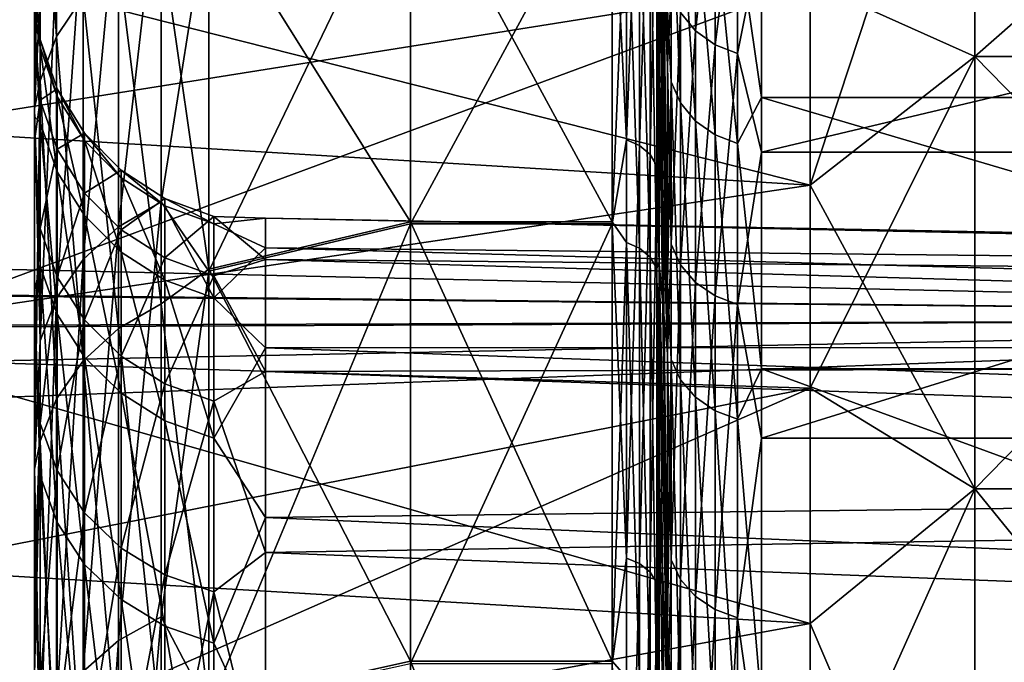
# Model space of a CAD drawing. Header units: metres. Extents: x -22 to 72, y -222 to 22.
# Tile 283 of 410: x 45.87 to 47.96, y 15.69 to 17.05. Entities that reach past the tile are written whole.
import ezdxf

# ---------------------------------------------------------------- set-up
doc = ezdxf.new("R2010")
doc.units = ezdxf.units.M
doc.layers.add('solid_509499_SW0002', color=7, linetype='CONTINUOUS')
doc.layers.add('solid_509499_SW0002_01', color=7, linetype='CONTINUOUS')

msp = doc.modelspace()

# ---------------------------------------------------------------- linework, layer by layer
at = {"layer": 'solid_509499_SW0002'}
for points in [[(50.400002, 17.526039, 56.431164), (50.400002, 16.418461, 54.906715), (16.957682, 17.177963, 55.920364)], [(50.400002, 17.526039, 79.56884), (16.963541, 17.171598, 80.088684), (17.412302, 16.749556, 80.666977)], [(50.400002, 16.418461, 81.093285), (50.400002, 17.526039, 79.56884), (17.412302, 16.749556, 80.666977)], [(50.400002, 16.418461, 54.906715), (17.396788, 16.765553, 55.354202), (16.957682, 17.177963, 55.920364)], [(50.400002, 16.418461, 54.906715), (17.86381, 16.307434, 54.768688), (17.396788, 16.765553, 55.354202)], [(50.400002, 16.418461, 81.093285), (17.412302, 16.749556, 80.666977), (17.885244, 16.284723, 81.259254)], [(50.400002, 16.418461, 54.906715), (50.400002, 15.178692, 53.487686), (17.86381, 16.307434, 54.768688)], [(50.400002, 16.418461, 81.093285), (17.885244, 16.284723, 81.259254), (18.372221, 15.782782, 81.852936)], [(50.400002, 16.418461, 81.093285), (18.372221, 15.782782, 81.852936), (18.862673, 15.251057, 82.436249)], [(50.400002, 15.178692, 82.512314), (50.400002, 16.418461, 81.093285), (18.862673, 15.251057, 82.436249)], [(50.400002, 15.178692, 53.487686), (18.347425, 15.810108, 54.178261), (17.86381, 16.307434, 54.768688)], [(50.400002, 15.178692, 53.487686), (18.833801, 15.284326, 53.59898), (18.347425, 15.810108, 54.178261)]]:
    msp.add_3dface(points, dxfattribs=at)
at = {"layer": 'solid_509499_SW0002_01'}
for points in [[(45.900002, 16.794016, 64.619751), (45.900002, 18.431948, 67.140503), (45.900002, 18.272886, 65.435425)], [(45.900002, 17.039345, 66.23201), (45.900002, 17.130251, 67.860291), (45.900002, 18.431948, 67.140503)], [(45.900002, 16.794016, 64.619751), (45.900002, 17.039345, 66.23201), (45.900002, 18.431948, 67.140503)], [(45.900002, 16.84691, 71.105896), (45.900002, 17.957899, 72.241386), (45.900002, 18.273773, 70.558258)], [(45.900002, 17.065912, 69.489838), (45.900002, 16.84691, 71.105896), (45.900002, 18.273773, 70.558258)], [(45.900002, 16.396511, 63.0382), (45.900002, 18.272886, 65.435425), (45.900002, 17.956411, 63.752335)], [(45.900002, 16.396511, 63.0382), (45.900002, 16.794016, 64.619751), (45.900002, 18.272886, 65.435425)], [(45.900002, 16.475227, 72.69381), (45.900002, 17.487337, 73.887993), (45.900002, 17.957899, 72.241386)], [(45.900002, 16.84691, 71.105896), (45.900002, 16.475227, 72.69381), (45.900002, 17.957899, 72.241386)], [(45.900002, 15.850393, 61.501537), (45.900002, 17.956411, 63.752335), (45.900002, 17.485197, 62.105656)], [(45.900002, 15.850393, 61.501537), (45.900002, 16.396511, 63.0382), (45.900002, 17.956411, 63.752335)], [(47.246571, 16.490913, 60.919956), (47.229023, 17.661795, 61.127617), (47.229023, 17.961632, 61.954468)], [(47.246571, 17.07383, 62.471748), (47.246571, 16.490913, 60.919956), (47.229023, 17.961632, 61.954468)], [(47.246571, 16.956726, 73.87764), (47.229023, 17.95891, 74.053612), (47.229023, 17.658703, 74.880325)], [(47.246571, 16.956726, 73.87764), (47.246571, 17.426712, 72.288002), (47.229023, 17.95891, 74.053612)], [(47.900002, 17.763632, 76.283318), (47.549999, 16.700785, 77.573204), (47.549999, 17.496593, 76.026939)], [(47.900002, 16.974098, 77.800003), (47.549999, 16.700785, 77.573204), (47.900002, 17.763632, 76.283318)], [(47.900002, 17.763632, 59.716682), (47.549999, 17.131458, 59.220726), (47.900002, 16.974098, 58.200001)], [(47.900002, 16.974098, 58.200001), (48.799999, 16.974098, 58.200001), (48.799999, 17.763632, 59.716682)], [(47.900002, 17.763632, 59.716682), (47.900002, 16.974098, 58.200001), (48.799999, 17.763632, 59.716682)], [(47.900002, 17.763632, 76.283318), (48.799999, 17.763632, 76.283318), (48.799999, 16.974098, 77.800003)], [(47.900002, 16.974098, 77.800003), (47.900002, 17.763632, 76.283318), (48.799999, 16.974098, 77.800003)], [(47.246571, 16.490913, 60.919956), (47.229023, 17.323917, 60.315563), (47.229023, 17.661795, 61.127617)], [(47.246571, 16.956726, 73.87764), (47.229023, 17.658703, 74.880325), (47.229023, 17.320459, 75.692223)], [(45.946892, 17.645374, 61.920303), (45.946892, 17.016817, 60.335155), (45.911854, 17.547813, 61.953918)], [(46.003456, 17.101746, 60.296902), (45.946892, 17.016817, 60.335155), (45.946892, 17.645374, 61.920303)], [(45.911854, 17.547813, 61.953918), (45.900002, 16.863592, 60.510361), (45.900002, 17.485197, 62.105656)], [(45.911854, 17.547813, 61.953918), (45.911854, 16.922733, 60.377533), (45.900002, 16.863592, 60.510361)], [(45.946892, 17.016817, 60.335155), (45.911854, 16.922733, 60.377533), (45.911854, 17.547813, 61.953918)], [(47.159607, 16.797218, 76.97628), (47.159607, 17.546387, 75.405701), (47.12904, 17.410257, 75.732109)], [(47.187275, 17.533562, 75.400291), (47.159607, 17.546387, 75.405701), (47.159607, 16.797218, 76.97628)], [(47.187275, 16.784941, 76.969719), (47.187275, 17.533562, 75.400291), (47.159607, 16.797218, 76.97628)], [(47.209358, 17.513552, 75.391846), (47.187275, 17.533562, 75.400291), (47.187275, 16.784941, 76.969719)], [(47.209358, 16.765783, 76.95948), (47.209358, 17.513552, 75.391846), (47.187275, 16.784941, 76.969719)], [(47.223732, 17.488277, 75.381172), (47.209358, 17.513552, 75.391846), (47.209358, 16.765783, 76.95948)], [(47.549999, 17.496593, 76.026939), (47.549999, 16.700785, 77.573204), (45.400002, 17.245544, 76.552994)], [(47.223732, 16.741589, 76.946556), (47.223732, 17.488277, 75.381172), (47.209358, 16.765783, 76.95948)], [(47.223732, 16.741589, 76.946556), (47.229023, 17.320459, 75.692223), (47.223732, 17.488277, 75.381172)], [(45.900002, 15.954236, 74.239174), (45.900002, 16.86614, 75.483902), (45.900002, 17.487337, 73.887993)], [(45.911854, 17.099541, 75.217102), (45.900002, 17.487337, 73.887993), (45.900002, 16.86614, 75.483902)], [(45.900002, 16.475227, 72.69381), (45.900002, 15.954236, 74.239174), (45.900002, 17.487337, 73.887993)], [(45.900002, 15.160524, 60.023567), (45.900002, 17.485197, 62.105656), (45.900002, 16.863592, 60.510361)], [(45.900002, 15.160524, 60.023567), (45.900002, 15.850393, 61.501537), (45.900002, 17.485197, 62.105656)], [(47.254128, 17.113487, 73.232117), (47.246571, 17.426712, 72.288002), (47.246571, 16.956726, 73.87764)], [(47.274536, 17.068077, 73.218231), (47.306431, 17.029184, 73.206345), (47.306431, 17.427322, 71.658897)], [(47.306431, 17.427322, 71.658897), (47.306431, 17.029184, 73.206345), (47.347683, 17.396849, 71.652504)], [(46.169514, 17.408627, 75.347557), (46.078857, 17.352911, 75.324043), (46.078857, 16.612001, 76.877304)], [(46.169514, 16.665339, 76.905807), (46.169514, 17.408627, 75.347557), (46.078857, 16.612001, 76.877304)], [(46.169514, 16.665339, 76.905807), (46.270592, 17.305101, 75.685402), (46.169514, 17.408627, 75.347557)], [(46.270592, 17.308556, 60.322376), (46.700001, 17.41378, 60.275833), (46.700001, 16.622805, 58.694901)], [(46.270592, 16.518208, 77.256393), (46.700001, 16.618652, 77.312515), (46.700001, 17.410246, 75.732132)], [(46.270592, 17.305101, 75.685402), (46.270592, 16.518208, 77.256393), (46.700001, 17.410246, 75.732132)], [(47.12904, 16.622766, 58.694836), (46.700001, 16.622805, 58.694901), (46.700001, 17.41378, 60.275833)], [(47.12904, 17.413733, 60.275723), (47.12904, 16.622766, 58.694836), (46.700001, 17.41378, 60.275833)], [(47.12904, 17.410257, 75.732109), (46.700001, 17.410246, 75.732132), (46.700001, 16.618652, 77.312515)], [(47.12904, 16.618582, 77.312637), (47.12904, 17.410257, 75.732109), (46.700001, 16.618652, 77.312515)], [(47.159607, 17.36496, 60.178341), (47.12904, 16.622766, 58.694836), (47.12904, 17.413733, 60.275723)], [(47.159607, 16.797218, 76.97628), (47.12904, 17.410257, 75.732109), (47.12904, 16.618582, 77.312637)], [(47.306431, 17.029184, 73.206345), (47.347683, 16.999407, 73.197243), (47.347683, 17.396849, 71.652504)], [(47.347683, 17.396849, 71.652504), (47.347683, 16.999407, 73.197243), (47.395538, 17.377739, 71.648491)], [(47.159607, 17.36496, 60.178341), (47.159607, 16.578581, 58.62606), (47.12904, 16.622766, 58.694836)], [(47.187275, 16.566463, 58.632912), (47.159607, 16.578581, 58.62606), (47.159607, 17.36496, 60.178341)], [(47.187275, 17.352266, 60.184059), (47.187275, 16.566463, 58.632912), (47.159607, 17.36496, 60.178341)], [(47.254128, 16.920464, 62.173817), (47.246571, 17.07383, 62.471748), (47.254128, 17.374601, 63.714012)], [(47.254128, 17.374601, 63.714012), (47.274536, 17.328499, 63.725384), (47.274536, 16.875565, 62.189278)], [(47.254128, 16.920464, 62.173817), (47.254128, 17.374601, 63.714012), (47.274536, 16.875565, 62.189278)], [(47.347683, 16.999407, 73.197243), (47.395538, 16.980732, 73.191528), (47.395538, 17.377739, 71.648491)], [(47.395538, 17.377739, 71.648491), (47.395538, 16.980732, 73.191528), (47.446541, 17.235893, 72.241051)], [(46.078857, 17.352911, 75.324043), (46.003456, 17.280424, 75.293449), (46.003456, 16.54261, 76.840218)], [(46.078857, 16.612001, 76.877304), (46.078857, 17.352911, 75.324043), (46.003456, 16.54261, 76.840218)], [(47.209358, 16.547558, 58.6436), (47.187275, 16.566463, 58.632912), (47.187275, 17.352266, 60.184059)], [(47.209358, 17.332462, 60.192978), (47.209358, 16.547558, 58.6436), (47.187275, 17.352266, 60.184059)], [(47.223732, 16.523676, 58.657104), (47.209358, 16.547558, 58.6436), (47.209358, 17.332462, 60.192978)], [(47.223732, 17.307449, 60.204247), (47.223732, 16.523676, 58.657104), (47.209358, 17.332462, 60.192978)], [(47.223732, 17.307449, 60.204247), (47.229023, 17.323917, 60.315563), (47.229023, 16.948727, 59.520065)], [(47.223732, 16.741589, 76.946556), (47.229023, 16.944912, 76.487556), (47.229023, 17.320459, 75.692223)], [(47.246571, 15.767302, 59.42857), (47.229023, 16.948727, 59.520065), (47.229023, 17.323917, 60.315563)], [(47.246571, 16.490913, 60.919956), (47.246571, 15.767302, 59.42857), (47.229023, 17.323917, 60.315563)], [(47.246571, 16.34207, 75.417137), (47.229023, 17.320459, 75.692223), (47.229023, 16.944912, 76.487556)], [(47.246571, 16.34207, 75.417137), (47.246571, 16.956726, 73.87764), (47.229023, 17.320459, 75.692223)], [(47.274536, 17.328499, 63.725384), (47.306431, 17.289013, 63.735123), (47.306431, 16.837112, 62.202518)], [(47.274536, 16.875565, 62.189278), (47.274536, 17.328499, 63.725384), (47.306431, 16.837112, 62.202518)], [(46.169514, 17.228622, 60.239754), (46.270592, 17.308556, 60.322376), (46.270592, 16.522367, 58.751038)], [(46.169514, 16.665339, 76.905807), (46.270592, 16.518208, 77.256393), (46.270592, 17.305101, 75.685402)], [(46.270592, 16.522367, 58.751038), (46.270592, 17.308556, 60.322376), (46.700001, 16.622805, 58.694901)], [(47.223732, 17.307449, 60.204247), (47.229023, 16.948727, 59.520065), (47.229023, 16.537031, 58.742828)], [(47.223732, 17.307449, 60.204247), (47.229023, 16.537031, 58.742828), (47.223732, 16.523676, 58.657104)], [(47.395538, 17.239822, 63.747257), (47.446541, 17.319336, 64.113731), (47.446541, 16.886875, 62.532284)], [(49.403461, 16.886875, 62.532284), (47.446541, 16.886875, 62.532284), (47.446541, 17.319336, 64.113731)], [(49.403461, 17.319336, 64.113731), (49.403461, 16.886875, 62.532284), (47.446541, 17.319336, 64.113731)], [(46.003456, 17.280424, 75.293449), (45.946892, 17.194609, 75.257225), (45.946892, 16.460459, 76.796318)], [(46.003456, 16.54261, 76.840218), (46.003456, 17.280424, 75.293449), (45.946892, 16.460459, 76.796318)], [(47.306431, 17.289013, 63.735123), (47.347683, 17.258781, 63.74258), (47.347683, 16.807671, 62.212654)], [(47.306431, 16.837112, 62.202518), (47.306431, 17.289013, 63.735123), (47.347683, 16.807671, 62.212654)], [(47.347683, 17.258781, 63.74258), (47.395538, 17.239822, 63.747257), (47.395538, 16.789207, 62.219013)], [(47.347683, 16.807671, 62.212654), (47.347683, 17.258781, 63.74258), (47.395538, 16.789207, 62.219013)], [(47.549999, 16.700785, 77.573204), (45.400002, 16.831516, 77.341446), (45.400002, 17.245544, 76.552994)], [(47.395538, 16.789207, 62.219013), (47.395538, 17.239822, 63.747257), (47.446541, 16.886875, 62.532284)], [(46.169514, 17.228622, 60.239754), (46.169514, 16.448418, 58.699657), (46.078857, 17.173483, 60.264587)], [(46.169514, 17.228622, 60.239754), (46.270592, 16.522367, 58.751038), (46.169514, 16.448418, 58.699657)], [(47.395538, 16.980732, 73.191528), (47.446541, 16.771053, 73.813286), (47.446541, 17.235893, 72.241051)], [(49.403461, 17.235893, 72.241051), (47.446541, 17.235893, 72.241051), (47.446541, 16.771053, 73.813286)], [(49.403461, 16.771053, 73.813286), (49.403461, 17.235893, 72.241051), (47.446541, 16.771053, 73.813286)], [(47.549999, 17.131458, 59.220726), (45.400002, 17.206753, 59.369232), (45.400002, 16.789169, 58.582657)], [(45.946892, 17.194609, 75.257225), (45.911854, 17.099541, 75.217102), (45.911854, 16.36945, 76.747688)], [(45.946892, 16.460459, 76.796318), (45.946892, 17.194609, 75.257225), (45.911854, 16.36945, 76.747688)], [(46.078857, 17.173483, 60.264587), (46.078857, 16.395777, 58.72942), (46.003456, 17.101746, 60.296902)], [(46.169514, 16.448418, 58.699657), (46.078857, 16.395777, 58.72942), (46.078857, 17.173483, 60.264587)], [(47.549999, 17.131458, 59.220726), (45.400002, 16.789169, 58.582657), (45.400002, 16.335653, 57.816242)], [(47.549999, 16.269249, 57.710491), (47.549999, 17.131458, 59.220726), (45.400002, 16.335653, 57.816242)], [(45.91214, 16.994188, 68.960625), (45.900002, 17.065912, 69.489838), (45.900002, 17.130251, 67.860291)], [(45.91214, 17.01033, 67.388504), (45.900002, 17.130251, 67.860291), (45.900002, 17.039345, 66.23201)], [(45.91214, 16.994188, 68.960625), (45.900002, 17.130251, 67.860291), (45.91214, 17.01033, 67.388504)], [(47.254128, 17.113487, 73.232117), (47.246571, 16.956726, 73.87764), (47.254128, 16.57559, 74.745094)], [(47.254128, 17.113487, 73.232117), (47.254128, 16.57559, 74.745094), (47.274536, 17.068077, 73.218231)], [(47.900002, 16.974098, 58.200001), (47.549999, 17.131458, 59.220726), (47.549999, 16.269249, 57.710491)], [(45.911854, 16.36945, 76.747688), (45.911854, 17.099541, 75.217102), (45.900002, 16.86614, 75.483902)], [(46.003456, 17.101746, 60.296902), (46.003456, 16.327288, 58.768147), (45.946892, 17.016817, 60.335155)], [(46.078857, 16.395777, 58.72942), (46.003456, 16.327288, 58.768147), (46.003456, 17.101746, 60.296902)], [(47.254128, 16.920464, 62.173817), (47.246571, 16.490913, 60.919956), (47.246571, 17.07383, 62.471748)], [(45.91214, 16.833059, 70.524551), (45.900002, 16.84691, 71.105896), (45.900002, 17.065912, 69.489838)], [(45.91214, 16.833059, 70.524551), (45.900002, 17.065912, 69.489838), (45.91214, 16.994188, 68.960625)], [(47.254128, 16.57559, 74.745094), (47.274536, 16.531607, 74.727196), (47.274536, 17.068077, 73.218231)], [(47.274536, 17.068077, 73.218231), (47.274536, 16.531607, 74.727196), (47.306431, 17.029184, 73.206345)], [(45.91214, 16.881346, 65.821594), (45.900002, 17.039345, 66.23201), (45.900002, 16.794016, 64.619751)], [(45.91214, 17.01033, 67.388504), (45.900002, 17.039345, 66.23201), (45.91214, 16.881346, 65.821594)], [(47.274536, 16.531607, 74.727196), (47.306431, 16.493937, 74.711868), (47.306431, 17.029184, 73.206345)], [(47.306431, 17.029184, 73.206345), (47.306431, 16.493937, 74.711868), (47.347683, 16.999407, 73.197243)], [(45.946892, 17.016817, 60.335155), (45.946892, 16.246206, 58.813992), (45.911854, 16.922733, 60.377533)], [(45.91214, 17.01033, 67.388504), (45.94825, 16.905609, 67.392265), (45.94825, 16.889568, 68.954712)], [(45.91214, 17.01033, 67.388504), (45.91214, 16.881346, 65.821594), (45.94825, 16.905609, 67.392265)], [(45.91214, 16.994188, 68.960625), (45.91214, 17.01033, 67.388504), (45.94825, 16.889568, 68.954712)], [(46.003456, 16.327288, 58.768147), (45.946892, 16.246206, 58.813992), (45.946892, 17.016817, 60.335155)], [(45.91214, 16.994188, 68.960625), (45.94825, 16.889568, 68.954712), (45.94825, 16.729429, 70.50901)], [(45.91214, 16.833059, 70.524551), (45.91214, 16.994188, 68.960625), (45.94825, 16.729429, 70.50901)], [(47.306431, 16.493937, 74.711868), (47.347683, 16.465096, 74.700134), (47.347683, 16.999407, 73.197243)], [(47.347683, 16.999407, 73.197243), (47.347683, 16.465096, 74.700134), (47.395538, 16.980732, 73.191528)], [(47.347683, 16.465096, 74.700134), (47.395538, 16.447008, 74.692772), (47.395538, 16.980732, 73.191528)], [(47.395538, 16.980732, 73.191528), (47.395538, 16.447008, 74.692772), (47.446541, 16.771053, 73.813286)], [(47.900002, 16.974098, 77.800003), (47.900002, 16.05538, 79.242096), (47.549999, 16.700785, 77.573204)], [(47.900002, 16.974098, 58.200001), (47.549999, 16.269249, 57.710491), (47.900002, 16.05538, 56.7579)], [(47.900002, 16.974098, 77.800003), (48.799999, 16.05538, 79.242096), (47.900002, 16.05538, 79.242096)], [(47.900002, 16.974098, 77.800003), (48.799999, 16.974098, 77.800003), (48.799999, 16.05538, 79.242096)], [(47.900002, 16.05538, 56.7579), (48.799999, 16.05538, 56.7579), (48.799999, 16.974098, 58.200001)], [(47.900002, 16.974098, 58.200001), (47.900002, 16.05538, 56.7579), (48.799999, 16.974098, 58.200001)], [(47.223732, 16.741589, 76.946556), (47.229023, 16.532867, 77.26461), (47.229023, 16.944912, 76.487556)], [(47.246571, 15.767302, 59.42857), (47.229023, 16.537031, 58.742828), (47.229023, 16.948727, 59.520065)], [(47.246571, 16.34207, 75.417137), (47.229023, 16.944912, 76.487556), (47.229023, 16.532867, 77.26461)], [(47.254128, 16.57559, 74.745094), (47.246571, 16.956726, 73.87764), (47.246571, 16.34207, 75.417137)], [(45.911854, 16.922733, 60.377533), (45.900002, 16.096704, 58.979382), (45.900002, 16.863592, 60.510361)], [(45.911854, 16.922733, 60.377533), (45.911854, 16.156382, 58.86478), (45.900002, 16.096704, 58.979382)], [(45.946892, 16.246206, 58.813992), (45.911854, 16.156382, 58.86478), (45.911854, 16.922733, 60.377533)], [(45.91214, 16.881346, 65.821594), (45.94825, 16.777418, 65.835007), (45.94825, 16.905609, 67.392265)], [(45.94825, 16.905609, 67.392265), (46.006557, 16.811411, 67.395653), (46.006557, 16.79546, 68.949394)], [(45.94825, 16.905609, 67.392265), (45.94825, 16.777418, 65.835007), (46.006557, 16.811411, 67.395653)], [(45.94825, 16.889568, 68.954712), (45.94825, 16.905609, 67.392265), (46.006557, 16.79546, 68.949394)], [(47.254128, 16.330091, 60.680534), (47.246571, 16.490913, 60.919956), (47.254128, 16.920464, 62.173817)], [(47.254128, 16.920464, 62.173817), (47.274536, 16.875565, 62.189278), (47.274536, 16.28676, 60.699955)], [(47.254128, 16.330091, 60.680534), (47.254128, 16.920464, 62.173817), (47.274536, 16.28676, 60.699955)], [(45.91214, 16.881346, 65.821594), (45.900002, 16.794016, 64.619751), (45.91214, 16.608334, 64.27327)], [(45.91214, 16.881346, 65.821594), (45.91214, 16.608334, 64.27327), (45.94825, 16.777418, 65.835007)], [(45.94825, 16.889568, 68.954712), (46.006557, 16.79546, 68.949394), (46.006557, 16.636213, 70.495033)], [(45.94825, 16.729429, 70.50901), (45.94825, 16.889568, 68.954712), (46.006557, 16.636213, 70.495033)], [(47.395538, 16.789207, 62.219013), (47.446541, 16.886875, 62.532284), (47.446541, 16.310341, 60.997482)], [(49.403461, 16.310341, 60.997482), (47.446541, 16.310341, 60.997482), (47.446541, 16.886875, 62.532284)], [(49.403461, 16.886875, 62.532284), (49.403461, 16.310341, 60.997482), (47.446541, 16.886875, 62.532284)], [(45.900002, 15.288659, 75.727997), (45.900002, 16.099659, 77.015343), (45.900002, 16.86614, 75.483902)], [(45.911854, 16.36945, 76.747688), (45.900002, 16.86614, 75.483902), (45.900002, 16.099659, 77.015343)], [(45.900002, 15.954236, 74.239174), (45.900002, 15.288659, 75.727997), (45.900002, 16.86614, 75.483902)], [(45.900002, 14.33354, 58.618389), (45.900002, 16.863592, 60.510361), (45.900002, 16.096704, 58.979382)], [(45.900002, 14.33354, 58.618389), (45.900002, 15.160524, 60.023567), (45.900002, 16.863592, 60.510361)], [(47.274536, 16.875565, 62.189278), (47.306431, 16.837112, 62.202518), (47.306431, 16.249647, 60.716591)], [(47.274536, 16.28676, 60.699955), (47.274536, 16.875565, 62.189278), (47.306431, 16.249647, 60.716591)], [(45.91214, 16.528316, 72.06694), (45.900002, 16.475227, 72.69381), (45.900002, 16.84691, 71.105896)], [(45.91214, 16.528316, 72.06694), (45.900002, 16.84691, 71.105896), (45.91214, 16.833059, 70.524551)], [(47.549999, 16.700785, 77.573204), (45.400002, 16.381466, 78.109901), (45.400002, 16.831516, 77.341446)], [(45.91214, 16.833059, 70.524551), (45.94825, 16.729429, 70.50901), (45.94825, 16.426563, 72.041901)], [(45.91214, 16.528316, 72.06694), (45.91214, 16.833059, 70.524551), (45.94825, 16.426563, 72.041901)], [(47.306431, 16.837112, 62.202518), (47.347683, 16.807671, 62.212654), (47.347683, 16.221233, 60.729324)], [(47.306431, 16.249647, 60.716591), (47.306431, 16.837112, 62.202518), (47.347683, 16.221233, 60.729324)], [(45.94825, 16.777418, 65.835007), (46.006557, 16.683935, 65.847069), (46.006557, 16.811411, 67.395653)], [(46.006557, 16.811411, 67.395653), (46.084198, 16.732367, 67.398491), (46.084198, 16.716488, 68.944923)], [(46.006557, 16.811411, 67.395653), (46.006557, 16.683935, 65.847069), (46.084198, 16.732367, 67.398491)], [(46.006557, 16.79546, 68.949394), (46.006557, 16.811411, 67.395653), (46.084198, 16.716488, 68.944923)], [(47.159607, 15.907825, 78.471924), (47.159607, 16.797218, 76.97628), (47.12904, 16.618582, 77.312637)], [(47.187275, 16.784941, 76.969719), (47.159607, 16.797218, 76.97628), (47.159607, 15.907825, 78.471924)], [(47.347683, 16.807671, 62.212654), (47.395538, 16.789207, 62.219013), (47.395538, 16.203415, 60.737312)], [(47.347683, 16.221233, 60.729324), (47.347683, 16.807671, 62.212654), (47.395538, 16.203415, 60.737312)], [(45.91214, 16.608334, 64.27327), (45.900002, 16.794016, 64.619751), (45.900002, 16.396511, 63.0382)], [(45.91214, 16.608334, 64.27327), (45.94825, 16.506088, 64.296219), (45.94825, 16.777418, 65.835007)], [(45.94825, 16.777418, 65.835007), (45.94825, 16.506088, 64.296219), (46.006557, 16.683935, 65.847069)], [(46.006557, 16.79546, 68.949394), (46.084198, 16.716488, 68.944923), (46.084198, 16.557993, 70.483299)], [(46.006557, 16.636213, 70.495033), (46.006557, 16.79546, 68.949394), (46.084198, 16.557993, 70.483299)], [(47.187275, 15.896197, 78.464272), (47.187275, 16.784941, 76.969719), (47.159607, 15.907825, 78.471924)], [(47.209358, 16.765783, 76.95948), (47.187275, 16.784941, 76.969719), (47.187275, 15.896197, 78.464272)], [(47.395538, 16.203415, 60.737312), (47.395538, 16.789207, 62.219013), (47.446541, 16.310341, 60.997482)], [(47.209358, 15.878057, 78.452332), (47.209358, 16.765783, 76.95948), (47.187275, 15.896197, 78.464272)], [(47.223732, 16.741589, 76.946556), (47.209358, 16.765783, 76.95948), (47.209358, 15.878057, 78.452332)], [(47.395538, 16.447008, 74.692772), (47.446541, 16.16313, 75.335922), (47.446541, 16.771053, 73.813286)], [(49.403461, 16.771053, 73.813286), (47.446541, 16.771053, 73.813286), (47.446541, 16.16313, 75.335922)], [(49.403461, 16.16313, 75.335922), (49.403461, 16.771053, 73.813286), (47.446541, 16.16313, 75.335922)], [(47.223732, 15.855142, 78.437241), (47.223732, 16.741589, 76.946556), (47.209358, 15.878057, 78.452332)], [(47.223732, 15.855142, 78.437241), (47.229023, 16.532867, 77.26461), (47.223732, 16.741589, 76.946556)], [(45.94825, 16.729429, 70.50901), (46.006557, 16.636213, 70.495033), (46.006557, 16.335035, 72.019386)], [(45.94825, 16.426563, 72.041901), (45.94825, 16.729429, 70.50901), (46.006557, 16.335035, 72.019386)], [(46.006557, 16.683935, 65.847069), (46.084198, 16.605488, 65.857193), (46.084198, 16.732367, 67.398491)], [(46.084198, 16.732367, 67.398491), (46.177361, 16.672356, 67.40065), (46.177361, 16.656536, 68.941536)], [(46.084198, 16.732367, 67.398491), (46.084198, 16.605488, 65.857193), (46.177361, 16.672356, 67.40065)], [(46.084198, 16.716488, 68.944923), (46.084198, 16.732367, 67.398491), (46.177361, 16.656536, 68.941536)], [(46.084198, 16.716488, 68.944923), (46.177361, 16.656536, 68.941536), (46.177361, 16.498608, 70.474396)], [(46.084198, 16.557993, 70.483299), (46.084198, 16.716488, 68.944923), (46.177361, 16.498608, 70.474396)], [(47.549999, 16.700785, 77.573204), (47.549999, 15.768677, 79.041344), (45.400002, 16.381466, 78.109901)], [(47.900002, 16.05538, 79.242096), (47.549999, 15.768677, 79.041344), (47.549999, 16.700785, 77.573204)], [(45.94825, 16.506088, 64.296219), (46.006557, 16.414116, 64.316856), (46.006557, 16.683935, 65.847069)], [(46.006557, 16.683935, 65.847069), (46.006557, 16.414116, 64.316856), (46.084198, 16.605488, 65.857193)], [(46.084198, 16.605488, 65.857193), (46.177361, 16.545935, 65.864876), (46.177361, 16.672356, 67.40065)], [(46.177361, 16.672356, 67.40065), (46.28146, 16.634331, 67.402016), (46.28146, 16.618547, 68.939392)], [(46.177361, 16.672356, 67.40065), (46.177361, 16.545935, 65.864876), (46.28146, 16.634331, 67.402016)], [(46.177361, 16.656536, 68.941536), (46.177361, 16.672356, 67.40065), (46.28146, 16.618547, 68.939392)], [(46.169514, 16.665339, 76.905807), (46.078857, 16.612001, 76.877304), (46.078857, 15.732417, 78.356453)], [(46.169514, 15.782928, 78.389709), (46.169514, 16.665339, 76.905807), (46.078857, 15.732417, 78.356453)], [(46.169514, 15.782928, 78.389709), (46.270592, 16.518208, 77.256393), (46.169514, 16.665339, 76.905807)], [(46.177361, 16.656536, 68.941536), (46.28146, 16.618547, 68.939392), (46.28146, 16.460979, 70.46875)], [(46.177361, 16.498608, 70.474396), (46.177361, 16.656536, 68.941536), (46.28146, 16.460979, 70.46875)], [(46.006557, 16.636213, 70.495033), (46.084198, 16.557993, 70.483299), (46.084198, 16.258228, 72.000481)], [(46.006557, 16.335035, 72.019386), (46.006557, 16.636213, 70.495033), (46.084198, 16.258228, 72.000481)], [(46.177361, 16.545935, 65.864876), (46.28146, 16.508198, 65.869743), (46.28146, 16.634331, 67.402016)], [(46.28146, 16.634331, 67.402016), (46.391273, 16.542528, 66.287842), (46.391273, 16.630375, 67.868065)], [(46.28146, 16.634331, 67.402016), (46.28146, 16.508198, 65.869743), (46.391273, 16.542528, 66.287842)], [(46.28146, 16.618547, 68.939392), (46.28146, 16.634331, 67.402016), (46.391273, 16.630375, 67.868065)], [(46.28146, 16.618547, 68.939392), (46.391273, 16.630375, 67.868065), (46.391273, 16.567612, 69.449478)], [(46.391273, 16.630375, 67.868065), (53.890381, 16.475166, 67.095085), (53.890381, 16.487883, 68.632225)], [(46.391273, 16.630375, 67.868065), (46.391273, 16.542528, 66.287842), (53.890381, 16.475166, 67.095085)], [(46.391273, 16.567612, 69.449478), (46.391273, 16.630375, 67.868065), (53.890381, 16.487883, 68.632225)], [(45.91214, 16.608334, 64.27327), (45.900002, 16.396511, 63.0382), (45.91214, 16.193626, 62.756744)], [(45.91214, 16.608334, 64.27327), (45.91214, 16.193626, 62.756744), (45.94825, 16.506088, 64.296219)], [(46.078857, 16.612001, 76.877304), (46.003456, 16.54261, 76.840218), (46.003456, 15.666699, 78.313194)], [(46.078857, 15.732417, 78.356453), (46.078857, 16.612001, 76.877304), (46.003456, 15.666699, 78.313194)], [(46.270592, 16.522367, 58.751038), (46.700001, 16.622805, 58.694901), (46.700001, 15.688561, 57.193913)], [(46.270592, 15.58908, 78.747673), (46.700001, 15.683728, 78.813103), (46.700001, 16.618652, 77.312515)], [(46.270592, 16.518208, 77.256393), (46.270592, 15.58908, 78.747673), (46.700001, 16.618652, 77.312515)], [(46.28146, 16.460979, 70.46875), (46.28146, 16.618547, 68.939392), (46.391273, 16.567612, 69.449478)], [(47.12904, 15.688669, 57.194069), (46.700001, 15.688561, 57.193913), (46.700001, 16.622805, 58.694901)], [(47.12904, 16.622766, 58.694836), (47.12904, 15.688669, 57.194069), (46.700001, 16.622805, 58.694901)], [(47.12904, 16.618582, 77.312637), (46.700001, 16.618652, 77.312515), (46.700001, 15.683728, 78.813103)], [(47.12904, 15.683808, 78.812988), (47.12904, 16.618582, 77.312637), (46.700001, 15.683728, 78.813103)], [(47.159607, 16.578581, 58.62606), (47.12904, 15.688669, 57.194069), (47.12904, 16.622766, 58.694836)], [(47.159607, 15.907825, 78.471924), (47.12904, 16.618582, 77.312637), (47.12904, 15.683808, 78.812988)], [(46.006557, 16.414116, 64.316856), (46.084198, 16.336939, 64.334167), (46.084198, 16.605488, 65.857193)], [(46.084198, 16.605488, 65.857193), (46.084198, 16.336939, 64.334167), (46.177361, 16.545935, 65.864876)], [(46.28146, 16.460979, 70.46875), (46.391273, 16.567612, 69.449478), (46.391273, 16.354811, 71.017769)], [(46.391273, 16.567612, 69.449478), (53.890381, 16.487883, 68.632225), (53.890381, 16.35755, 70.163467)], [(46.391273, 16.354811, 71.017769), (46.391273, 16.567612, 69.449478), (53.890381, 16.35755, 70.163467)], [(47.159607, 16.578581, 58.62606), (47.159607, 15.653807, 57.152027), (47.12904, 15.688669, 57.194069)], [(47.187275, 15.642365, 57.159958), (47.159607, 15.653807, 57.152027), (47.159607, 16.578581, 58.62606)], [(47.187275, 16.566463, 58.632912), (47.187275, 15.642365, 57.159958), (47.159607, 16.578581, 58.62606)], [(47.209358, 15.624513, 57.172329), (47.187275, 15.642365, 57.159958), (47.187275, 16.566463, 58.632912)], [(47.209358, 16.547558, 58.6436), (47.209358, 15.624513, 57.172329), (47.187275, 16.566463, 58.632912)], [(47.254128, 16.57559, 74.745094), (47.246571, 16.34207, 75.417137), (47.254128, 15.904235, 76.203766)], [(47.254128, 16.57559, 74.745094), (47.254128, 15.904235, 76.203766), (47.274536, 16.531607, 74.727196)], [(46.084198, 16.557993, 70.483299), (46.177361, 16.498608, 70.474396), (46.177361, 16.199919, 71.986137)], [(46.084198, 16.258228, 72.000481), (46.084198, 16.557993, 70.483299), (46.177361, 16.199919, 71.986137)], [(46.084198, 16.336939, 64.334167), (46.177361, 16.278347, 64.347321), (46.177361, 16.545935, 65.864876)], [(46.177361, 16.545935, 65.864876), (46.177361, 16.278347, 64.347321), (46.28146, 16.508198, 65.869743)], [(47.223732, 15.601963, 57.187954), (47.209358, 15.624513, 57.172329), (47.209358, 16.547558, 58.6436)], [(47.223732, 16.523676, 58.657104), (47.223732, 15.601963, 57.187954), (47.209358, 16.547558, 58.6436)], [(45.91214, 16.08256, 73.574631), (45.900002, 16.475227, 72.69381), (45.91214, 16.528316, 72.06694)], [(45.91214, 16.528316, 72.06694), (45.94825, 16.426563, 72.041901), (45.94825, 15.98355, 73.540314)], [(45.91214, 16.08256, 73.574631), (45.91214, 16.528316, 72.06694), (45.94825, 15.98355, 73.540314)], [(46.003456, 16.54261, 76.840218), (45.946892, 16.460459, 76.796318), (45.946892, 15.588898, 78.261978)], [(46.003456, 15.666699, 78.313194), (46.003456, 16.54261, 76.840218), (45.946892, 15.588898, 78.261978)], [(46.28146, 16.508198, 65.869743), (46.391273, 16.304873, 64.723129), (46.391273, 16.542528, 66.287842)], [(46.391273, 16.542528, 66.287842), (53.890381, 16.32593, 65.609596), (53.890381, 16.475166, 67.095085)], [(46.391273, 16.542528, 66.287842), (46.391273, 16.304873, 64.723129), (53.890381, 16.32593, 65.609596)], [(47.223732, 16.523676, 58.657104), (47.229023, 16.537031, 58.742828), (47.229023, 16.089718, 57.985531)], [(47.223732, 15.855142, 78.437241), (47.229023, 16.085213, 78.021706), (47.229023, 16.532867, 77.26461)], [(47.246571, 14.909169, 58.010311), (47.229023, 16.089718, 57.985531), (47.229023, 16.537031, 58.742828)], [(47.246571, 15.767302, 59.42857), (47.246571, 14.909169, 58.010311), (47.229023, 16.537031, 58.742828)], [(47.246571, 15.587991, 76.893356), (47.229023, 16.532867, 77.26461), (47.229023, 16.085213, 78.021706)], [(47.246571, 15.587991, 76.893356), (47.246571, 16.34207, 75.417137), (47.229023, 16.532867, 77.26461)], [(47.254128, 15.904235, 76.203766), (47.274536, 15.862034, 76.181999), (47.274536, 16.531607, 74.727196)], [(47.274536, 16.531607, 74.727196), (47.274536, 15.862034, 76.181999), (47.306431, 16.493937, 74.711868)], [(45.91214, 16.193626, 62.756744), (45.94825, 16.093933, 62.789024), (45.94825, 16.506088, 64.296219)], [(45.94825, 16.506088, 64.296219), (45.94825, 16.093933, 62.789024), (46.006557, 16.414116, 64.316856)], [(46.169514, 16.448418, 58.699657), (46.270592, 16.522367, 58.751038), (46.270592, 15.593911, 57.259335)], [(46.169514, 15.782928, 78.389709), (46.270592, 15.58908, 78.747673), (46.270592, 16.518208, 77.256393)], [(46.177361, 16.278347, 64.347321), (46.28146, 16.24122, 64.355652), (46.28146, 16.508198, 65.869743)], [(46.270592, 15.593911, 57.259335), (46.270592, 16.522367, 58.751038), (46.700001, 15.688561, 57.193913)], [(46.28146, 16.508198, 65.869743), (46.28146, 16.24122, 64.355652), (46.391273, 16.304873, 64.723129)], [(47.223732, 16.523676, 58.657104), (47.229023, 16.089718, 57.985531), (47.229023, 15.607751, 57.249802)], [(47.223732, 16.523676, 58.657104), (47.229023, 15.607751, 57.249802), (47.223732, 15.601963, 57.187954)], [(46.177361, 16.498608, 70.474396), (46.28146, 16.460979, 70.46875), (46.28146, 16.162971, 71.977043)], [(46.177361, 16.199919, 71.986137), (46.177361, 16.498608, 70.474396), (46.28146, 16.162971, 71.977043)], [(47.254128, 16.330091, 60.680534), (47.246571, 15.767302, 59.42857), (47.246571, 16.490913, 60.919956)], [(47.274536, 15.862034, 76.181999), (47.306431, 15.82589, 76.163353), (47.306431, 16.493937, 74.711868)], [(47.306431, 16.493937, 74.711868), (47.306431, 15.82589, 76.163353), (47.347683, 16.465096, 74.700134)], [(45.91214, 16.08256, 73.574631), (45.900002, 15.954236, 74.239174), (45.900002, 16.475227, 72.69381)], [(47.306431, 15.82589, 76.163353), (47.347683, 15.798216, 76.149078), (47.347683, 16.465096, 74.700134)], [(47.347683, 16.465096, 74.700134), (47.347683, 15.798216, 76.149078), (47.395538, 16.447008, 74.692772)], [(45.946892, 16.460459, 76.796318), (45.911854, 16.36945, 76.747688), (45.911854, 15.502707, 78.205238)], [(45.946892, 15.588898, 78.261978), (45.946892, 16.460459, 76.796318), (45.911854, 15.502707, 78.205238)], [(46.169514, 16.448418, 58.699657), (46.169514, 15.530904, 57.237198), (46.078857, 16.395777, 58.72942)], [(46.169514, 16.448418, 58.699657), (46.270592, 15.593911, 57.259335), (46.169514, 15.530904, 57.237198)], [(46.28146, 16.162971, 71.977043), (46.28146, 16.460979, 70.46875), (46.391273, 16.354811, 71.017769)], [(47.347683, 15.798216, 76.149078), (47.395538, 15.780862, 76.140129), (47.395538, 16.447008, 74.692772)], [(47.395538, 16.447008, 74.692772), (47.395538, 15.780862, 76.140129), (47.446541, 16.16313, 75.335922)], [(45.94825, 16.426563, 72.041901), (46.006557, 16.335035, 72.019386), (46.006557, 15.89449, 73.509445)], [(45.94825, 15.98355, 73.540314), (45.94825, 16.426563, 72.041901), (46.006557, 15.89449, 73.509445)], [(45.94825, 16.093933, 62.789024), (46.006557, 16.004259, 62.818062), (46.006557, 16.414116, 64.316856)], [(46.006557, 16.414116, 64.316856), (46.006557, 16.004259, 62.818062), (46.084198, 16.336939, 64.334167)], [(47.549999, 15.768677, 79.041344), (45.400002, 15.896355, 78.85672), (45.400002, 16.381466, 78.109901)], [(45.91214, 16.193626, 62.756744), (45.900002, 16.396511, 63.0382), (45.900002, 15.850393, 61.501537)], [(46.078857, 16.395777, 58.72942), (46.078857, 15.481198, 57.271645), (46.003456, 16.327288, 58.768147)], [(46.169514, 15.530904, 57.237198), (46.078857, 15.481198, 57.271645), (46.078857, 16.395777, 58.72942)], [(45.911854, 15.502707, 78.205238), (45.911854, 16.36945, 76.747688), (45.900002, 16.099659, 77.015343)], [(46.391273, 16.354811, 71.017769), (53.890381, 16.35755, 70.163467), (53.890381, 16.085213, 71.676399)], [(46.006557, 16.004259, 62.818062), (46.084198, 15.929008, 62.842426), (46.084198, 16.336939, 64.334167)], [(46.084198, 16.336939, 64.334167), (46.084198, 15.929008, 62.842426), (46.177361, 16.278347, 64.347321)], [(46.28146, 16.162971, 71.977043), (46.391273, 16.354811, 71.017769), (46.391273, 15.993898, 72.558723)], [(46.391273, 15.993898, 72.558723), (46.391273, 16.354811, 71.017769), (53.890381, 16.085213, 71.676399)], [(47.254128, 15.904235, 76.203766), (47.246571, 16.34207, 75.417137), (47.246571, 15.587991, 76.893356)], [(47.549999, 16.269249, 57.710491), (45.400002, 16.335653, 57.816242), (45.400002, 15.847176, 57.071617)], [(46.003456, 16.327288, 58.768147), (46.003456, 15.416531, 57.31646), (45.946892, 16.246206, 58.813992)], [(46.078857, 15.481198, 57.271645), (46.003456, 15.416531, 57.31646), (46.003456, 16.327288, 58.768147)], [(46.006557, 16.335035, 72.019386), (46.084198, 16.258228, 72.000481), (46.084198, 15.819756, 73.483536)], [(46.006557, 15.89449, 73.509445), (46.006557, 16.335035, 72.019386), (46.084198, 15.819756, 73.483536)], [(46.391273, 16.304873, 64.723129), (53.890381, 16.043104, 64.143997), (53.890381, 16.32593, 65.609596)], [(47.254128, 15.608239, 59.246181), (47.246571, 15.767302, 59.42857), (47.254128, 16.330091, 60.680534)], [(47.254128, 16.330091, 60.680534), (47.274536, 16.28676, 60.699955), (47.274536, 15.566823, 59.269409)], [(47.254128, 15.608239, 59.246181), (47.254128, 16.330091, 60.680534), (47.274536, 15.566823, 59.269409)], [(46.28146, 16.24122, 64.355652), (46.391273, 15.919557, 63.188091), (46.391273, 16.304873, 64.723129)], [(46.391273, 16.304873, 64.723129), (46.391273, 15.919557, 63.188091), (53.890381, 16.043104, 64.143997)], [(47.395538, 16.203415, 60.737312), (47.446541, 16.310341, 60.997482), (47.446541, 15.594654, 59.522427)], [(49.403461, 15.594654, 59.522427), (47.446541, 15.594654, 59.522427), (47.446541, 16.310341, 60.997482)], [(49.403461, 16.310341, 60.997482), (49.403461, 15.594654, 59.522427), (47.446541, 16.310341, 60.997482)], [(46.084198, 15.929008, 62.842426), (46.177361, 15.87188, 62.860924), (46.177361, 16.278347, 64.347321)], [(46.177361, 16.278347, 64.347321), (46.177361, 15.87188, 62.860924), (46.28146, 16.24122, 64.355652)], [(47.274536, 16.28676, 60.699955), (47.306431, 16.249647, 60.716591), (47.306431, 15.531352, 59.289303)], [(47.274536, 15.566823, 59.269409), (47.274536, 16.28676, 60.699955), (47.306431, 15.531352, 59.289303)], [(47.549999, 16.269249, 57.710491), (45.400002, 15.847176, 57.071617), (45.400002, 15.324782, 56.350384)], [(47.549999, 15.274262, 56.284225), (47.549999, 16.269249, 57.710491), (45.400002, 15.324782, 56.350384)], [(46.084198, 16.258228, 72.000481), (46.177361, 16.199919, 71.986137), (46.177361, 15.76302, 73.463875)], [(46.084198, 15.819756, 73.483536), (46.084198, 16.258228, 72.000481), (46.177361, 15.76302, 73.463875)], [(47.900002, 16.05538, 56.7579), (47.549999, 16.269249, 57.710491), (47.549999, 15.274262, 56.284225)], [(45.946892, 16.246206, 58.813992), (45.946892, 15.339972, 57.369514), (45.911854, 16.156382, 58.86478)], [(46.003456, 15.416531, 57.31646), (45.946892, 15.339972, 57.369514), (45.946892, 16.246206, 58.813992)], [(46.177361, 15.87188, 62.860924), (46.28146, 15.835681, 62.872643), (46.28146, 16.24122, 64.355652)], [(46.28146, 16.24122, 64.355652), (46.28146, 15.835681, 62.872643), (46.391273, 15.919557, 63.188091)], [(47.306431, 16.249647, 60.716591), (47.347683, 16.221233, 60.729324), (47.347683, 15.504193, 59.304535)], [(47.306431, 15.531352, 59.289303), (47.306431, 16.249647, 60.716591), (47.347683, 15.504193, 59.304535)], [(47.347683, 16.221233, 60.729324), (47.395538, 16.203415, 60.737312), (47.395538, 15.487162, 59.314087)], [(47.347683, 15.504193, 59.304535), (47.347683, 16.221233, 60.729324), (47.395538, 15.487162, 59.314087)], [(45.91214, 16.193626, 62.756744), (45.900002, 15.850393, 61.501537), (45.91214, 15.640761, 61.284954)], [(45.91214, 16.193626, 62.756744), (45.91214, 15.640761, 61.284954), (45.94825, 16.093933, 62.789024)], [(46.177361, 16.199919, 71.986137), (46.28146, 16.162971, 71.977043), (46.28146, 15.727068, 73.451408)], [(46.177361, 15.76302, 73.463875), (46.177361, 16.199919, 71.986137), (46.28146, 15.727068, 73.451408)], [(47.395538, 15.487162, 59.314087), (47.395538, 16.203415, 60.737312), (47.446541, 15.594654, 59.522427)], [(45.911854, 16.156382, 58.86478), (45.900002, 15.660509, 58.24173), (45.900002, 16.096704, 58.979382)], [(45.911854, 16.156382, 58.86478), (45.911854, 15.255157, 57.428288), (45.900002, 15.660509, 58.24173)], [(45.946892, 15.339972, 57.369514), (45.911854, 15.255157, 57.428288), (45.911854, 16.156382, 58.86478)], [(46.28146, 15.727068, 73.451408), (46.28146, 16.162971, 71.977043), (46.391273, 15.993898, 72.558723)], [(47.395538, 15.780862, 76.140129), (47.446541, 15.417306, 76.795975), (47.446541, 16.16313, 75.335922)], [(49.403461, 16.16313, 75.335922), (47.446541, 16.16313, 75.335922), (47.446541, 15.417306, 76.795975)], [(49.403461, 15.417306, 76.795975), (49.403461, 16.16313, 75.335922), (47.446541, 15.417306, 76.795975)], [(45.900002, 14.484533, 77.146767), (45.900002, 15.194494, 78.469131), (45.900002, 16.099659, 77.015343)], [(45.911854, 15.502707, 78.205238), (45.900002, 16.099659, 77.015343), (45.900002, 15.194494, 78.469131)], [(45.900002, 15.288659, 75.727997), (45.900002, 14.484533, 77.146767), (45.900002, 16.099659, 77.015343)], [(45.900002, 12.851824, 56.673237), (45.900002, 16.096704, 58.979382), (45.900002, 15.660509, 58.24173)], [(45.900002, 13.376668, 57.298141), (45.900002, 14.33354, 58.618389), (45.900002, 16.096704, 58.979382)], [(45.900002, 12.851824, 56.673237), (45.900002, 13.376668, 57.298141), (45.900002, 16.096704, 58.979382)], [(45.91214, 15.640761, 61.284954), (45.94825, 15.544472, 61.326294), (45.94825, 16.093933, 62.789024)], [(45.94825, 16.093933, 62.789024), (45.94825, 15.544472, 61.326294), (46.006557, 16.004259, 62.818062)], [(46.391273, 15.993898, 72.558723), (53.890381, 16.085213, 71.676399), (53.890381, 15.673293, 73.15731)], [(47.223732, 15.855142, 78.437241), (47.229023, 15.602915, 78.757217), (47.229023, 16.085213, 78.021706)], [(47.246571, 14.909169, 58.010311), (47.229023, 15.607751, 57.249802), (47.229023, 16.089718, 57.985531)], [(47.246571, 15.587991, 76.893356), (47.229023, 16.085213, 78.021706), (47.229023, 15.602915, 78.757217)], [(45.91214, 15.499592, 75.034767), (45.900002, 15.954236, 74.239174), (45.91214, 16.08256, 73.574631)], [(45.91214, 16.08256, 73.574631), (45.94825, 15.98355, 73.540314), (45.94825, 15.404172, 74.991455)], [(45.91214, 15.499592, 75.034767), (45.91214, 16.08256, 73.574631), (45.94825, 15.404172, 74.991455)], [(46.391273, 15.919557, 63.188091), (53.890381, 15.628938, 62.709793), (53.890381, 16.043104, 64.143997)], [(47.900002, 14.949586, 80.67556), (47.549999, 15.768677, 79.041344), (47.900002, 16.05538, 79.242096)], [(47.900002, 16.05538, 56.7579), (47.549999, 15.274262, 56.284225), (47.900002, 15.014471, 55.401363)], [(47.900002, 16.05538, 79.242096), (48.799999, 16.05538, 79.242096), (48.799999, 14.949586, 80.67556)], [(47.900002, 14.949586, 80.67556), (47.900002, 16.05538, 79.242096), (48.799999, 14.949586, 80.67556)], [(47.900002, 15.014471, 55.401363), (48.799999, 15.014471, 55.401363), (48.799999, 16.05538, 56.7579)], [(47.900002, 16.05538, 56.7579), (47.900002, 15.014471, 55.401363), (48.799999, 16.05538, 56.7579)], [(45.94825, 15.544472, 61.326294), (46.006557, 15.457858, 61.36348), (46.006557, 16.004259, 62.818062)], [(46.006557, 16.004259, 62.818062), (46.006557, 15.457858, 61.36348), (46.084198, 15.929008, 62.842426)], [(45.94825, 15.98355, 73.540314), (46.006557, 15.89449, 73.509445), (46.006557, 15.31834, 74.952499)], [(45.94825, 15.404172, 74.991455), (45.94825, 15.98355, 73.540314), (46.006557, 15.31834, 74.952499)], [(46.28146, 15.727068, 73.451408), (46.391273, 15.993898, 72.558723), (46.391273, 15.488142, 74.058403)], [(46.391273, 15.488142, 74.058403), (46.391273, 15.993898, 72.558723), (53.890381, 15.673293, 73.15731)], [(45.91214, 15.499592, 75.034767), (45.900002, 15.288659, 75.727997), (45.900002, 15.954236, 74.239174)], [(46.006557, 15.457858, 61.36348), (46.084198, 15.385177, 61.394684), (46.084198, 15.929008, 62.842426)], [(46.084198, 15.929008, 62.842426), (46.084198, 15.385177, 61.394684), (46.177361, 15.87188, 62.860924)], [(46.28146, 15.835681, 62.872643), (46.391273, 15.39007, 61.696629), (46.391273, 15.919557, 63.188091)], [(46.391273, 15.919557, 63.188091), (46.391273, 15.39007, 61.696629), (53.890381, 15.628938, 62.709793)], [(47.549999, 15.768677, 79.041344), (45.400002, 15.377223, 79.580307), (45.400002, 15.896355, 78.85672)], [(47.159607, 14.885635, 79.88015), (47.159607, 15.907825, 78.471924), (47.12904, 15.683808, 78.812988)], [(47.187275, 15.896197, 78.464272), (47.159607, 15.907825, 78.471924), (47.159607, 14.885635, 79.88015)], [(47.187275, 14.874755, 79.871468), (47.187275, 15.896197, 78.464272), (47.159607, 14.885635, 79.88015)], [(47.209358, 15.878057, 78.452332), (47.187275, 15.896197, 78.464272), (47.187275, 14.874755, 79.871468)], [(47.254128, 15.904235, 76.203766), (47.246571, 15.587991, 76.893356), (47.254128, 15.10483, 77.596382)], [(47.254128, 15.904235, 76.203766), (47.254128, 15.10483, 77.596382), (47.274536, 15.862034, 76.181999)], [(46.006557, 15.89449, 73.509445), (46.084198, 15.819756, 73.483536), (46.084198, 15.246315, 74.919807)], [(46.006557, 15.31834, 74.952499), (46.006557, 15.89449, 73.509445), (46.084198, 15.246315, 74.919807)], [(47.209358, 14.857779, 79.857918), (47.209358, 15.878057, 78.452332), (47.187275, 14.874755, 79.871468)], [(47.223732, 15.855142, 78.437241), (47.209358, 15.878057, 78.452332), (47.209358, 14.857779, 79.857918)], [(46.084198, 15.385177, 61.394684), (46.177361, 15.329999, 61.418373), (46.177361, 15.87188, 62.860924)], [(46.177361, 15.87188, 62.860924), (46.177361, 15.329999, 61.418373), (46.28146, 15.835681, 62.872643)], [(47.223732, 14.836336, 79.840805), (47.223732, 15.855142, 78.437241), (47.209358, 14.857779, 79.857918)], [(47.223732, 14.836336, 79.840805), (47.229023, 15.602915, 78.757217), (47.223732, 15.855142, 78.437241)], [(47.254128, 15.10483, 77.596382), (47.274536, 15.064749, 77.570923), (47.274536, 15.862034, 76.181999)], [(47.274536, 15.862034, 76.181999), (47.274536, 15.064749, 77.570923), (47.306431, 15.82589, 76.163353)], [(45.91214, 15.640761, 61.284954), (45.900002, 15.850393, 61.501537), (45.900002, 15.160524, 60.023567)], [(46.177361, 15.329999, 61.418373), (46.28146, 15.295035, 61.433384), (46.28146, 15.835681, 62.872643)], [(46.28146, 15.835681, 62.872643), (46.28146, 15.295035, 61.433384), (46.391273, 15.39007, 61.696629)], [(46.084198, 15.819756, 73.483536), (46.177361, 15.76302, 73.463875), (46.177361, 15.191634, 74.894989)], [(46.084198, 15.246315, 74.919807), (46.084198, 15.819756, 73.483536), (46.177361, 15.191634, 74.894989)], [(47.274536, 15.064749, 77.570923), (47.306431, 15.030421, 77.54911), (47.306431, 15.82589, 76.163353)], [(47.306431, 15.82589, 76.163353), (47.306431, 15.030421, 77.54911), (47.347683, 15.798216, 76.149078)], [(47.306431, 15.030421, 77.54911), (47.347683, 15.004139, 77.532417), (47.347683, 15.798216, 76.149078)], [(47.347683, 15.798216, 76.149078), (47.347683, 15.004139, 77.532417), (47.395538, 15.780862, 76.140129)], [(46.169514, 15.782928, 78.389709), (46.078857, 15.732417, 78.356453), (46.078857, 14.721498, 79.749153)], [(46.169514, 14.768764, 79.78688), (46.169514, 15.782928, 78.389709), (46.078857, 14.721498, 79.749153)], [(46.169514, 14.768764, 79.78688), (46.270592, 15.58908, 78.747673), (46.169514, 15.782928, 78.389709)], [(47.347683, 15.004139, 77.532417), (47.395538, 14.987658, 77.521942), (47.395538, 15.780862, 76.140129)], [(47.395538, 15.780862, 76.140129), (47.395538, 14.987658, 77.521942), (47.446541, 15.417306, 76.795975)], [(47.549999, 15.768677, 79.041344), (47.549999, 15.245993, 79.752541), (45.400002, 15.377223, 79.580307)], [(46.177361, 15.76302, 73.463875), (46.28146, 15.727068, 73.451408), (46.28146, 15.156987, 74.879265)], [(46.177361, 15.191634, 74.894989), (46.177361, 15.76302, 73.463875), (46.28146, 15.156987, 74.879265)], [(47.254128, 15.608239, 59.246181), (47.246571, 14.909169, 58.010311), (47.246571, 15.767302, 59.42857)], [(47.900002, 14.949586, 80.67556), (47.549999, 15.245993, 79.752541), (47.549999, 15.768677, 79.041344)], [(46.078857, 15.732417, 78.356453), (46.003456, 15.666699, 78.313194), (46.003456, 14.660003, 79.700073)], [(46.078857, 14.721498, 79.749153), (46.078857, 15.732417, 78.356453), (46.003456, 14.660003, 79.700073)], [(46.28146, 15.156987, 74.879265), (46.28146, 15.727068, 73.451408), (46.391273, 15.488142, 74.058403)], [(46.270592, 15.593911, 57.259335), (46.700001, 15.688561, 57.193913), (46.700001, 14.619573, 55.786457)], [(47.12904, 15.688669, 57.194069), (47.12904, 14.61948, 55.78635), (46.700001, 15.688561, 57.193913)], [(47.12904, 14.61948, 55.78635), (46.700001, 14.619573, 55.786457), (46.700001, 15.688561, 57.193913)], [(47.159607, 15.653807, 57.152027), (47.12904, 14.61948, 55.78635), (47.12904, 15.688669, 57.194069)]]:
    msp.add_3dface(points, dxfattribs=at)

doc.saveas('drawing.dxf')
